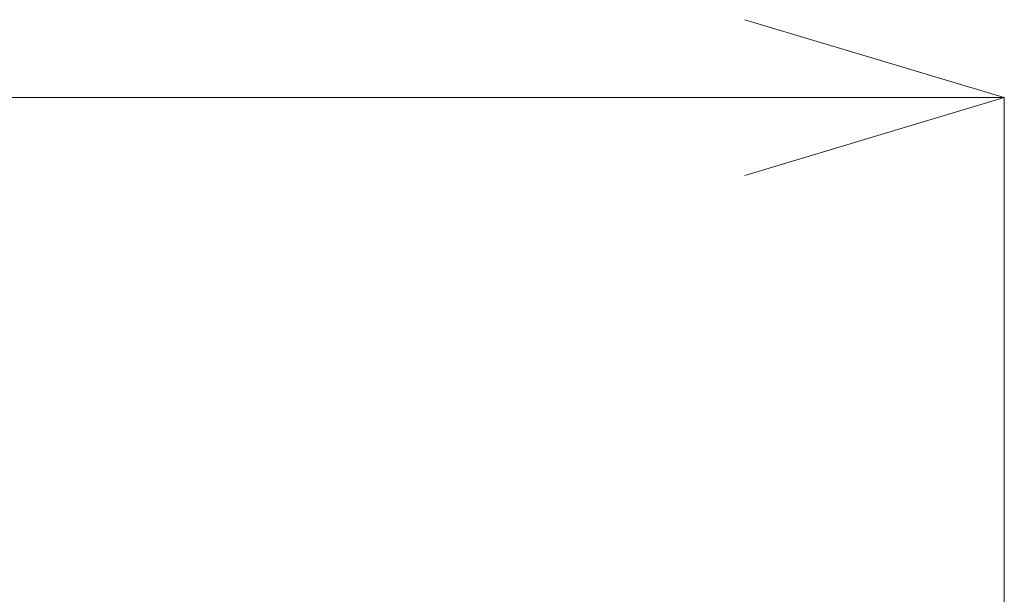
# Model space of a CAD drawing. Header units: millimetres. Extents: x -4738 to 65662, y -68080 to 6847.
# Tile 453 of 656: x 5380 to 5950, y -17537 to -17205. Entities that reach past the tile are written whole.
import ezdxf

# ---------------------------------------------------------------- set-up
doc = ezdxf.new("R2010")
doc.units = ezdxf.units.MM
doc.layers.add('COTAS_P', color=1, linetype='Continuous', lineweight=0)
doc.dimstyles.new('R19_100', dxfattribs={"dimtxt": 250, "dimasz": 150, "dimexe": 150, "dimexo": 80, "dimgap": 100, "dimtad": 1, "dimtih": 1, "dimtoh": 1, "dimdsep": 46, "dimcen": 0.09, "dimadec": 0, "dimazin": 0, "dimtfac": 1, "dimtdec": 4, "dimtofl": 0, "dimtmove": 0, "dimatfit": 3, "dimfxl": 1, "dimtolj": 1, "dimtzin": 0, "dimarcsym": 0})

# ---------------------------------------------------------------- blocks, each defined once
blk = doc.blocks.new('DIM_R30_36')
at = {"layer": 'COTAS_P'}
for p, q in [((4250, -17250), (4400, -17205)), ((5950, -17250), (5800, -17205)), ((4250, -18150), (4250, -17250)), ((5950, -17250), (4250, -17250)), ((4250, -17250), (4400, -17295)), ((5950, -17250), (5800, -17295)), ((5950, -18150), (5950, -17250))]:
    blk.add_line(p, q, dxfattribs=at)
blk.add_text('1700 P', height=250, rotation=180, dxfattribs=at).set_placement((5100, -17350))

msp = doc.modelspace()

# ---------------------------------------------------------------- dimensions: what is measured, and where the dimension line sits
at = {"layer": 'COTAS_P'}
dim = msp.add_aligned_dim(p1=(5950, -18150), p2=(4250, -18150), distance=-900, text='<> P', dimstyle='R19_100', dxfattribs=at)
dim.commit()
dim.dimension.update_dxf_attribs({"geometry": 'DIM_R30_36', "text_midpoint": (5100, -17250)})

doc.saveas('drawing.dxf')
